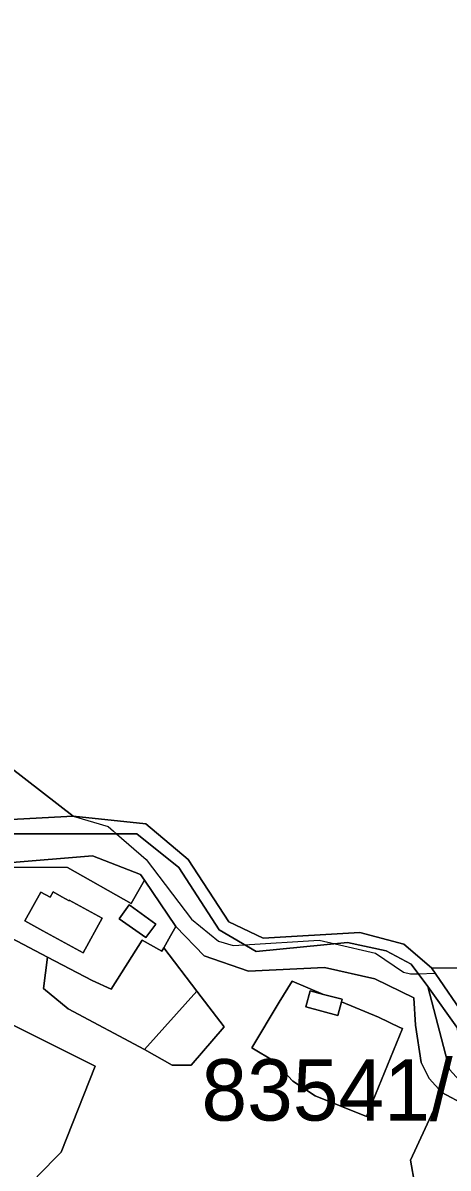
# Model space of a CAD drawing. Extents: x -477304 to -465429, y -1159113 to -1149210.
# Drawn here: x -469299.3 to -469195.4, y -1153993.9 to -1153714.1 of the extents above; entities that cross this region are included whole.
import ezdxf

# ---------------------------------------------------------------- set-up
doc = ezdxf.new("R2010")
doc.units = 0
for name, color, linetype in [('BPEJ_s', 7, 'Continuous'), ('orna_s', 7, 'Continuous'), ('ostatni_s', 7, 'Continuous'), ('PUPFL_s', 7, 'Continuous'), ('trav_porost_s', 7, 'Continuous'), ('voda_s', 7, 'Continuous')]:
    doc.layers.add(name, color=color, linetype=linetype)

msp = doc.modelspace()

# ---------------------------------------------------------------- linework, layer by layer
at = {"layer": 'BPEJ_s'}
msp.add_lwpolyline([(-469348.63, -1153861.24), (-469347.76, -1153865.07), (-469341.5, -1153870.52), (-469338.18, -1153868.28), (-469286.98, -1153907.9), (-469278.48, -1153910.46), (-469277.12, -1153911.63), (-469276.37, -1153912.27), (-469269.14, -1153918.51), (-469258.11, -1153933.15), (-469251.54, -1153938.45), (-469247.93, -1153939.51), (-469246.5, -1153939.43), (-469245.2, -1153939.35), (-469226.93, -1153938.24), (-469223.04, -1153939.14), (-469213.15, -1153941.42), (-469206.36, -1153946.09), (-469204.66, -1153946.51), (-469202.71, -1153946.45), (-469198.58, -1153946.31), (-469199.46, -1153945.02), (-469187.84, -1153945.07)], dxfattribs=at)
msp.add_lwpolyline([(-469348.63, -1153861.24), (-469347.76, -1153865.07), (-469341.5, -1153870.52), (-469338.18, -1153868.28), (-469286.98, -1153907.9), (-469278.48, -1153910.46), (-469277.12, -1153911.63), (-469276.37, -1153912.27), (-469269.14, -1153918.51), (-469258.11, -1153933.15), (-469251.54, -1153938.45), (-469247.93, -1153939.51), (-469246.5, -1153939.43), (-469245.2, -1153939.35), (-469226.93, -1153938.24), (-469223.04, -1153939.14), (-469213.15, -1153941.42), (-469206.36, -1153946.09), (-469204.66, -1153946.51), (-469202.71, -1153946.45), (-469198.58, -1153946.31), (-469199.46, -1153945.02), (-469187.84, -1153945.07)], dxfattribs=at)
at = {"layer": 'orna_s'}
for points in [[(-469264.86, -1153940.1), (-469265.35, -1153940.97), (-469270.13, -1153938.22), (-469277.75, -1153950.21), (-469282.33, -1153948.1), (-469293.22, -1153942.38), (-469327.59, -1153924.31), (-469325.49, -1153920.39), (-469288.34, -1153920.48), (-469272.81, -1153929.28), (-469269.58, -1153923.6), (-469261.9, -1153934.9), (-469263.22, -1153937.22)], [(-469288, -1153928.63), (-469289.75, -1153927.65), (-469291.87, -1153926.45), (-469292.61, -1153927.73), (-469294.88, -1153926.48), (-469298.79, -1153933.53), (-469294.36, -1153935.95), (-469284.52, -1153941.33), (-469279.93, -1153932.83), (-469287.93, -1153928.48)], [(-469266.8, -1153934.31), (-469273.1, -1153929.75), (-469273.35, -1153929.57), (-469275.76, -1153932.99), (-469269.22, -1153937.63)]]:
    msp.add_lwpolyline(points, close=True, dxfattribs=at)
at = {"layer": 'ostatni_s'}
for points in [[(-469193.31, -1153959.54), (-469200.41, -1153949.6), (-469204.43, -1153944.09), (-469210.59, -1153940.86), (-469220, -1153938.84), (-469242.32, -1153941.03), (-469251.38, -1153935.74), (-469261.19, -1153920.45), (-469271.43, -1153912.27), (-469313.78, -1153912.27), (-469320.36, -1153909.47), (-469357.84, -1153878.94), (-469394.73, -1153857.94), (-469423.18, -1153837.83), (-469436.77, -1153826.88), (-469460.37, -1153798.04), (-469466.4, -1153794.24), (-469498.63, -1153781.43)], [(-469312.75, -1153909.3), (-469286.98, -1153907.9), (-469269.22, -1153909.8), (-469258.88, -1153918.51), (-469248.95, -1153933.76), (-469240.56, -1153937.72), (-469217.01, -1153936.4), (-469206.23, -1153939.21), (-469199.46, -1153945.02), (-469190.47, -1153958.22)]]:
    msp.add_lwpolyline(points, dxfattribs=at)
for points in [[(-469302.87, -1153919.34), (-469282.24, -1153917.65), (-469270.54, -1153922.19), (-469269.58, -1153923.6), (-469272.81, -1153929.28), (-469288.34, -1153920.48), (-469325.49, -1153920.39), (-469323.83, -1153917.27), (-469316.29, -1153919.5)], [(-469294.36, -1153935.95), (-469298.79, -1153933.53), (-469294.88, -1153926.48), (-469292.61, -1153927.73), (-469291.87, -1153926.45), (-469289.75, -1153927.65), (-469288, -1153928.63), (-469287.93, -1153928.48), (-469279.93, -1153932.83), (-469284.52, -1153941.33)], [(-469269.22, -1153937.63), (-469275.76, -1153932.99), (-469273.35, -1153929.57), (-469273.1, -1153929.75), (-469266.8, -1153934.31)], [(-469225.83, -1153951.5), (-469229.08, -1153950.64), (-469230.18, -1153954.57), (-469222.38, -1153956.63), (-469221.46, -1153953.33), (-469212.47, -1153957.09), (-469207.24, -1153959.59), (-469206.57, -1153959.85), (-469215.35, -1153981.37), (-469227.89, -1153976.25), (-469233.32, -1153972.71), (-469237.9, -1153967.81), (-469243.39, -1153964.52), (-469236.71, -1153953.37), (-469233.52, -1153948.28)], [(-469269.57, -1153964.93), (-469256.81, -1153950.69), (-469250.16, -1153959.44), (-469258.17, -1153968.77), (-469262.83, -1153968.81)], [(-469225.83, -1153951.5), (-469221.28, -1153952.7), (-469221.46, -1153953.33), (-469222.38, -1153956.63), (-469230.18, -1153954.57), (-469229.08, -1153950.64)]]:
    msp.add_lwpolyline(points, close=True, dxfattribs=at)
at = {"layer": 'PUPFL_s'}
msp.add_lwpolyline([(-469187.84, -1153945.07), (-469199.46, -1153945.02), (-469206.23, -1153939.21), (-469217.01, -1153936.4), (-469240.56, -1153937.72), (-469248.95, -1153933.76), (-469258.88, -1153918.51), (-469269.22, -1153909.8), (-469286.98, -1153907.9), (-469338.18, -1153868.28), (-469361.62, -1153793.58), (-469383.32, -1153711.66), (-469417.02, -1153581.25), (-469395.89, -1153567.95), (-469399.31, -1153513.5), (-469403.25, -1153495.99), (-469406.72, -1153481.94)], dxfattribs=at)
at = {"layer": 'trav_porost_s'}
for points in [[(-469341.5, -1153870.52), (-469338.18, -1153868.28), (-469286.98, -1153907.9), (-469312.75, -1153909.3), (-469318.61, -1153907.57), (-469353.05, -1153878.32)], [(-469298.92, -1154003.05), (-469299.73, -1154002.43), (-469381.38, -1153940.14), (-469373.12, -1153916.22), (-469356.31, -1153931.63), (-469281.65, -1153969.06), (-469289.93, -1153990.01), (-469295.76, -1153995.96)], [(-469256.81, -1153950.69), (-469269.57, -1153964.93), (-469288.25, -1153955.02), (-469294.24, -1153950.02), (-469293.22, -1153942.38), (-469282.33, -1153948.1), (-469277.75, -1153950.21), (-469270.13, -1153938.22), (-469265.35, -1153940.97), (-469264.86, -1153940.1)], [(-469187.39, -1153976.06), (-469190.47, -1153958.22), (-469199.46, -1153945.02), (-469187.84, -1153945.07), (-469169.96, -1153984.61)], [(-469221.28, -1153952.7), (-469225.83, -1153951.5), (-469233.52, -1153948.28), (-469236.71, -1153953.37), (-469243.39, -1153964.52), (-469237.9, -1153967.81), (-469233.32, -1153972.71), (-469227.89, -1153976.25), (-469215.35, -1153981.37), (-469206.57, -1153959.85), (-469207.24, -1153959.59), (-469212.47, -1153957.09), (-469221.46, -1153953.33)], [(-469200.41, -1153949.6), (-469193.31, -1153959.54), (-469190.97, -1153974.37), (-469195.09, -1153969.88)]]:
    msp.add_lwpolyline(points, close=True, dxfattribs=at)
for points in [[(-469327.59, -1153924.31), (-469293.22, -1153942.38), (-469294.24, -1153950.02), (-469288.25, -1153955.02), (-469269.57, -1153964.93), (-469262.83, -1153968.81), (-469258.17, -1153968.77), (-469250.16, -1153959.44), (-469256.81, -1153950.69), (-469264.86, -1153940.1), (-469263.22, -1153937.22), (-469261.9, -1153934.9), (-469254.99, -1153942.1), (-469244.17, -1153945.82), (-469225.65, -1153944.91), (-469213.3, -1153947.68), (-469203.83, -1153952.31), (-469203.41, -1153959.04), (-469201.99, -1153968.13), (-469200.03, -1153972.01), (-469196.97, -1153975.46), (-469204.62, -1153991.99), (-469202.51, -1154004.07)], [(-469295.76, -1153995.96), (-469289.93, -1153990.01), (-469281.65, -1153969.06), (-469356.31, -1153931.63)], [(-469202.51, -1154004.07), (-469204.62, -1153991.99), (-469196.97, -1153975.46), (-469191.21, -1153978.55), (-469191.28, -1153983.02), (-469183.36, -1153992.91), (-469163.44, -1154004.43)]]:
    msp.add_lwpolyline(points, dxfattribs=at)
at = {"layer": 'voda_s'}
for points in [[(-469498.63, -1153781.43), (-469466.4, -1153794.24), (-469460.37, -1153798.04), (-469439.54, -1153829.77), (-469425.5, -1153841.42), (-469391.86, -1153863.4), (-469388.23, -1153869.31), (-469367.56, -1153880.87), (-469357.84, -1153878.94), (-469320.36, -1153909.47), (-469313.78, -1153912.27), (-469271.43, -1153912.27), (-469261.19, -1153920.45), (-469251.38, -1153935.74), (-469242.32, -1153941.03), (-469220, -1153938.84), (-469210.59, -1153940.86), (-469204.43, -1153944.09), (-469200.41, -1153949.6), (-469195.09, -1153969.88)], [(-469191.21, -1153978.55), (-469196.97, -1153975.46), (-469200.03, -1153972.01), (-469201.99, -1153968.13), (-469203.41, -1153959.04), (-469203.83, -1153952.31), (-469213.3, -1153947.68), (-469225.65, -1153944.91), (-469244.17, -1153945.82), (-469254.99, -1153942.1), (-469261.9, -1153934.9), (-469269.58, -1153923.6), (-469270.54, -1153922.19), (-469282.24, -1153917.65), (-469302.87, -1153919.34)]]:
    msp.add_lwpolyline(points, dxfattribs=at)

# ---------------------------------------------------------------- texts
at = {"layer": 'BPEJ_s'}
msp.add_text('83541/IV.', height=15, dxfattribs=at).set_placement((-469255.67, -1153982.33))

doc.saveas('drawing.dxf')
